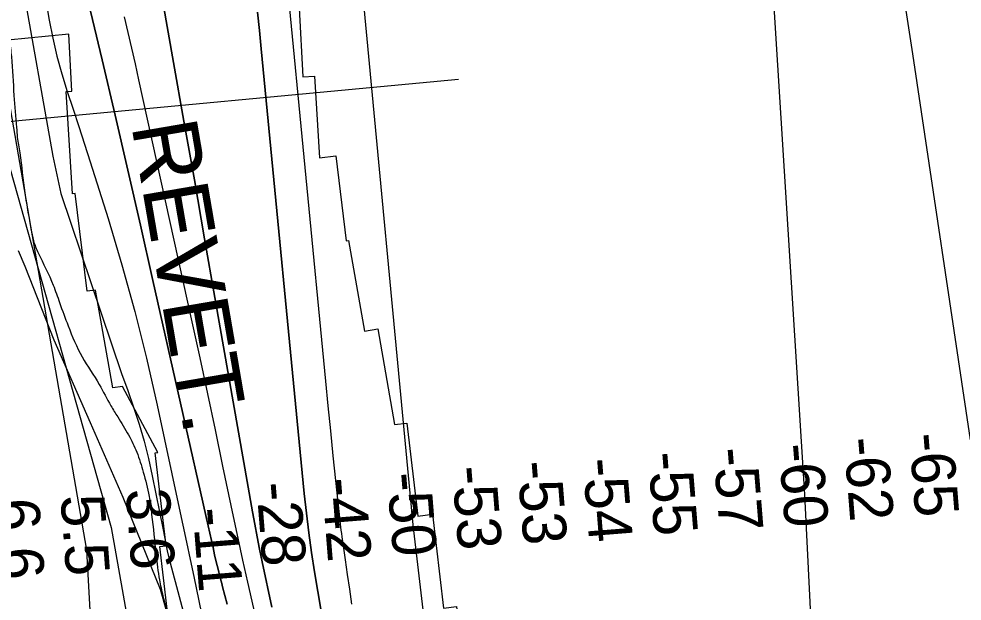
# Model space of a CAD drawing. Extents: x 3694830 to 3732949, y 415201 to 440970.
# Drawn here: x 3716134 to 3717574, y 424171 to 425061 of the extents above; entities that cross this region are included whole.
import ezdxf

# ---------------------------------------------------------------- set-up
doc = ezdxf.new("R2010")
doc.units = 0
for name, color, linetype in [('V-RIVR-EDGE', 7, 'Continuous'), ('V-RIVR-RANG', 7, 'Continuous'), ('V-RRAP-FSHR', 7, 'Continuous'), ('V-RRAP-RVMT', 7, 'Continuous'), ('V-RRAP-RVMT-IDEN', 7, 'Continuous'), ('V-SITE-VEGE', 7, 'Continuous'), ('V-TOPO-DPTH', 7, 'Continuous'), ('V-TOPO-MAJR', 7, 'Continuous'), ('V-TOPO-MINR', 7, 'Continuous'), ('V-TOPO-WATR', 7, 'Continuous')]:
    doc.layers.add(name, color=color, linetype=linetype)

msp = doc.modelspace()

# ---------------------------------------------------------------- linework, layer by layer
at = {"layer": 'V-RIVR-EDGE'}
for points in [[(3716285.2, 433216.7), (3716310.4, 433178.2), (3716330.2, 433149.7), (3716351.4, 433122.5), (3716380.7, 433076.8), (3716399.1, 433050.5), (3716447.8, 432976.2), (3716475.3, 432930.5), (3716501.8, 432891.1), (3716527.5, 432851.2), (3716586, 432749.3), (3716608.1, 432711.8), (3716608.1, 432707.7), (3716608.1, 432700.4), (3716613, 432690.9), (3716627.4, 432664.2), (3716633.3, 432651.6), (3716643.2, 432639.3), (3716675.2, 432589.5), (3716706.2, 432538.3), (3716726.9, 432498), (3716741.3, 432463.6), (3716748.5, 432442.8), (3716788.6, 432378.5), (3716817.4, 432339.6), (3716842.2, 432297.4), (3716889.5, 432209.6), (3716920.5, 432144.4), (3716938, 432109.6), (3716956.5, 432075.2), (3716988.9, 432022.6), (3717009.2, 431986.9), (3717026.3, 431960.1), (3717062.3, 431897.6), (3717093.4, 431840.1), (3717112.3, 431799.9), (3717149.1, 431711.1), (3717176.5, 431644.6), (3717201.2, 431580.8), (3717210.7, 431556.4), (3717248.5, 431478.9), (3717267.8, 431435.5), (3717289.4, 431392.9), (3717306.5, 431346.8), (3717328.1, 431301), (3717339.3, 431276.6), (3717352.3, 431244), (3717362.7, 431226.4), (3717376.2, 431205.5), (3717389.3, 431178.4), (3717401.4, 431141.7), (3717407.2, 431113.2), (3717409.9, 431101.9), (3717419.7, 431075.6), (3717452.5, 430968.9), (3717469.1, 430916.8), (3717483.4, 430865.2), (3717505.5, 430810), (3717526.6, 430753.4), (3717540.5, 430715.4), (3717579.1, 430593.2), (3717599.3, 430526.3), (3717616.3, 430474.7), (3717628.9, 430437.1), (3717638.7, 430405), (3717647.7, 430364.3), (3717653.5, 430331.7), (3717658.4, 430314.5), (3717667.9, 430290.1), (3717679.5, 430260.7), (3717690.3, 430242.1), (3717695.7, 430221.3), (3717698.4, 430200), (3717697.9, 430172), (3717701.4, 430153), (3717705.9, 430140.8), (3717716.3, 430119.9), (3717728, 430100.5), (3717735.6, 430076.5), (3717737.8, 430059.3), (3717749, 430029.9), (3717760.8, 430011.8), (3717771.6, 429990), (3717776.5, 429968.3), (3717783.2, 429941.6), (3717791.7, 429917.6), (3717803.4, 429898.6), (3717812.4, 429876.5), (3717819.2, 429857.4), (3717834.9, 429816.7), (3717846.5, 429770.1), (3717854.1, 429734.8), (3717863.5, 429706.3), (3717878.8, 429667.4), (3717891.4, 429622.6), (3717903.5, 429586.4), (3717917.8, 429530.3), (3717931.7, 429476.4), (3717959.5, 429363.8), (3717976.5, 429307.2), (3717987.2, 429262.4), (3718014.1, 429153.9), (3718027.5, 429090.1), (3718040.5, 429028.1), (3718052.5, 428962.5), (3718057.8, 428920), (3718056.9, 428903.3), (3718056.9, 428887.9), (3718057.7, 428868.4), (3718061.3, 428850.8), (3718065.8, 428833.6), (3718082.4, 428779.3), (3718091.3, 428748.1), (3718100.3, 428711), (3718111.4, 428657.1), (3718116.4, 428631.8), (3718128.3, 428526), (3718136.8, 428473.1), (3718141.7, 428440), (3718152.3, 428360.9), (3718163.9, 428291.2), (3718171, 428256.4), (3718178.2, 428236.5), (3718193.9, 428178.6), (3718199.7, 428157.3), (3718197.9, 428150.1), (3718196.5, 428133.3), (3718197.4, 428121.1), (3718204.1, 428098), (3718215.4, 428075.4), (3718228, 428049.6), (3718240.1, 428011.6), (3718242.7, 427978.6), (3718251.1, 427901.2), (3718254.2, 427852.9), (3718257.7, 427822.1), (3718271.5, 427736.2), (3718281.7, 427671.9), (3718287.9, 427606.3), (3718295.9, 427551.6), (3718303.9, 427477.4), (3718310.1, 427447.1), (3718323.1, 427407.8), (3718345.1, 427350.3), (3718351.4, 427321.8), (3718363.5, 427267.5), (3718378.3, 427217.3), (3718398, 427141.2), (3718402.9, 427105.5), (3718405.9, 427056.7), (3718404.9, 426993.4), (3718419.6, 426915.1), (3718427.1, 426857.7), (3718428.8, 426789.8), (3718439.5, 426753.2), (3718453.9, 426709.8), (3718458.3, 426677.2), (3718461.8, 426625.2), (3718465.3, 426583.6), (3718482.7, 426479.5), (3718492.5, 426423.9), (3718501, 426378.2), (3718502.7, 426350.2), (3718512.9, 426256.1), (3718518.2, 426213.1), (3718524, 426182.8), (3718533.4, 426148.9), (3718540.9, 426069.3), (3718548.9, 426010.9), (3718557.8, 425944.4), (3718573.4, 425858.9), (3718584.5, 425787.5), (3718587.6, 425745.4), (3718587.6, 425726), (3718607.5, 425567.2), (3718614.6, 425488.1), (3718638.2, 425368.6), (3718641.3, 425318.4), (3718641.1, 425249.7), (3718640.1, 425214), (3718649.8, 425130.8), (3718658.7, 425069.3), (3718661.8, 425037.2), (3718660.4, 425016.4), (3718675, 424864.4), (3718675.7, 424812.8), (3718692.6, 424694.8), (3718696.1, 424618.8), (3718696.4, 424575.9), (3718706.1, 424484.5), (3718711.9, 424431.6), (3718715.4, 424403.1), (3718735.9, 424289.1), (3718746.6, 424215.4), (3718759.9, 424108.6), (3718772.4, 424027.2), (3718777.7, 423998.3), (3718795.9, 423858), (3718805.7, 423804.2), (3718812.4, 423776.6), (3718829, 423707.4), (3718835.7, 423662.6), (3718835.1, 423612), (3718835, 423576.7), (3718839.3, 423505.3), (3718842.4, 423460), (3718850.4, 423412.5), (3718863.4, 423357.8), (3718870.6, 423326.6), (3718873.6, 423260.5), (3718878.9, 423209), (3718893.6, 423148.4), (3718899, 423126.2), (3718912.4, 423080), (3718927.2, 423022.6), (3718930.8, 422992.7), (3718937.4, 422950.2), (3718945.9, 422900.5), (3718952.6, 422870.6), (3718968.7, 422795.9), (3718969.6, 422769.7), (3718968.1, 422738.5), (3718972.1, 422707.8), (3718981, 422661.2), (3718990.8, 422602.8), (3719006.9, 422506.5), (3719010.8, 422446.3), (3719014.4, 422425.1), (3719022.4, 422393.4), (3719033.2, 422359), (3719050.3, 422307.9), (3719062.8, 422249.1), (3719077.1, 422190.2), (3719087.8, 422149.1)], [(3715510.2, 429495), (3715519.4, 429459.4), (3715532.6, 429419.7), (3715534.2, 429406), (3715534.6, 429397.9), (3715533.8, 429394.7), (3715530.1, 429389.8), (3715520.8, 429385.4), (3715520.4, 429383.8), (3715529.2, 429357.1), (3715587, 429194.8), (3715589.1, 429189.1), (3715589.8, 429179.8), (3715594.7, 429167.3), (3715599.5, 429156.7), (3715608.4, 429150.6), (3715608.4, 429143.8), (3715610.7, 429128.4), (3715615.6, 429112.2), (3715631.6, 429074.6), (3715650.1, 429029.2), (3715664.6, 428990.4), (3715673.8, 428948.3), (3715681.8, 428932.1), (3715694.7, 428908.6), (3715704.7, 428877), (3715710.7, 428847.5), (3715716.7, 428803.4), (3715725.1, 428773.5), (3715730.3, 428739.1), (3715736.6, 428685.3), (3715740.6, 428651.7), (3715742.6, 428635.1), (3715750.2, 428602), (3715756.2, 428579.3), (3715763.8, 428568), (3715770.3, 428560.7), (3715775.9, 428548.5), (3715779.5, 428526.3), (3715782.3, 428514.1), (3715787.1, 428503.6), (3715794.8, 428492.7), (3715802.4, 428486.6), (3715812.9, 428475.2), (3715818.2, 428463.1), (3715822.6, 428444.1), (3715822.9, 428427.1), (3715822.1, 428409.3), (3715816.4, 428393.5), (3715813.9, 428385.5), (3715810.2, 428364.9), (3715808.6, 428348.3), (3715810.1, 428326), (3715814.1, 428296.1), (3715814.9, 428282.4), (3715814.8, 428265.4), (3715814, 428246.4), (3715819.2, 428212), (3715825.5, 428176.8), (3715828.3, 428148.5), (3715834.3, 428123.4), (3715842.4, 428110), (3715849.6, 428100.3), (3715854, 428086.1), (3715854.8, 428064.7), (3715853.5, 428030.7), (3715846.1, 427990.7), (3715841.2, 427968.1), (3715841.2, 427956.4), (3715841.1, 427943.8), (3715851.6, 427910.2), (3715867.2, 427862.5), (3715873.6, 427835.8), (3715876, 427815.6), (3715876, 427799.4), (3715870.3, 427782), (3715868.6, 427769.5), (3715868.6, 427757.3), (3715873.7, 427723), (3715882.1, 427684.5), (3715885.3, 427654.6), (3715884, 427624.3), (3715879.5, 427578.6), (3715878.1, 427541.4), (3715878.8, 427496.5), (3715875.5, 427454.1), (3715874.6, 427412), (3715872.9, 427377.6), (3715869.6, 427336.4), (3715866.3, 427310.1), (3715865.8, 427291.5), (3715867.4, 427264), (3715873.3, 427234.5), (3715883.8, 427200.5), (3715895, 427166.5), (3715899.8, 427143.8), (3715900.2, 427120.8), (3715892.8, 427089.3), (3715886.7, 427071.1), (3715883.4, 427055.7), (3715883.4, 427037.9), (3715885.4, 427020.9), (3715899.8, 426986.1), (3715910.3, 426959), (3715917.1, 426933.5), (3715925.1, 426900.3), (3715927.9, 426873.7), (3715928.2, 426853), (3715928.1, 426806.5), (3715927.6, 426760.8), (3715929.5, 426734.1), (3715927, 426703.4), (3715921.7, 426671.5), (3715916.8, 426641.6), (3715917.1, 426618.5), (3715918.7, 426593.4), (3715921.4, 426562.3), (3715922.2, 426531.6), (3715931.7, 426461.6), (3715934, 426424.8), (3715934.8, 426396.5), (3715937.5, 426364.9), (3715941.4, 426303.9), (3715943.7, 426258.2), (3715946.1, 426223), (3715949.6, 426185.4), (3715954.7, 426102.9), (3715958.6, 426073.7), (3715967.4, 426016.7), (3715974.5, 425960.5), (3715974.9, 425934.2), (3715982.4, 425875.1), (3715988, 425832.7), (3715990.7, 425805.2), (3715996.3, 425788.6), (3716003.6, 425763.9), (3716005.5, 425745.3), (3716009.8, 425685.8), (3716015, 425646.2), (3716020.1, 425601.7), (3716024.1, 425552.7), (3716029.2, 425516.3), (3716032.8, 425488.4), (3716038.8, 425450.8), (3716039.9, 425423.3), (3716046.7, 425372.7), (3716051.1, 425349.3), (3716057.4, 425317.7), (3716059.8, 425289), (3716060.2, 425266.8), (3716063.7, 425234), (3716070.9, 425189.5), (3716078.1, 425159.6), (3716092.1, 425118.3), (3716107.4, 425074.2), (3716115, 425041.8), (3716120.6, 425016.3), (3716122.2, 425003), (3716126.1, 424943.9), (3716130, 424894.6), (3716131.2, 424880), (3716134.8, 424856.1), (3716142.7, 424795.1), (3716147.5, 424765.1), (3716151.9, 424739.6), (3716155.9, 424721.4), (3716163.1, 424703.2), (3716186, 424653.8), (3716195.7, 424627.1), (3716208.9, 424591.5), (3716230.2, 424544.1), (3716256.4, 424502), (3716274.1, 424469.2), (3716284.6, 424452.2), (3716301.1, 424424.7), (3716313.6, 424398.4), (3716323.6, 424368), (3716332.4, 424330.8), (3716336.4, 424302.9), (3716343.1, 424241.8), (3716348.3, 424203), (3716353.5, 424178.7), (3716357.5, 424163.3), (3716373.9, 424099.4), (3716379.4, 424058.5), (3716381.8, 424039.9), (3716383.8, 424027.8), (3716388.2, 424014.4), (3716400.6, 423964.7), (3716419.1, 423899.1), (3716425.5, 423869.6), (3716436.7, 423820.2), (3716441.9, 423786.6), (3716440.6, 423761.2), (3716435.3, 423741.4), (3716429.2, 423726.4), (3716425.1, 423722.8), (3716421.5, 423722.4), (3716417.8, 423723.6), (3716415.4, 423726), (3716420.3, 423737.8), (3716418.7, 423748.3), (3716417.1, 423757.2), (3716413.1, 423763.7), (3716404.2, 423765.7), (3716397.3, 423768.1), (3716386.4, 423771.4), (3716380, 423773.4), (3716373.1, 423775.1), (3716361.8, 423776.7), (3716353.7, 423774.7), (3716341.5, 423766.3), (3716329.3, 423744.9), (3716320.4, 423731.1), (3716311.8, 423697.2), (3716308.9, 423668.9), (3716306.4, 423653.3)]]:
    msp.add_spline(points, degree=3, dxfattribs=at)
at = {"layer": 'V-RIVR-RANG'}
msp.add_line((3715988.8, 424892), (3716805.2, 424968.9), dxfattribs=at)
at = {"layer": 'V-RRAP-FSHR'}
msp.add_lwpolyline([(3714934.3, 430879.4), (3715310.8, 430066.4), (3715565.7, 429152.3), (3715743.6, 427937.5), (3715907.8, 426518.2), (3715968.2, 425803.5), (3716063.3, 425015.1), (3716110.2, 424867.2), (3716274.4, 424283), (3716360.4, 423797.4)], dxfattribs=at)
at = {"layer": 'V-RRAP-RVMT'}
for points in [[(3716210.1, 425037.4), (3716085.4, 425025.2), (3716068.9, 425174.8), (3716062.3, 425174.1), (3716046, 425322.4), (3716043.2, 425322.1), (3716026, 425478.9), (3716030.6, 425479.4)], [(3716561.7, 425077.4), (3716567.1, 424972.4), (3716585, 424973.5), (3716592.9, 424848.5), (3716617.6, 424851.6), (3716633.7, 424721.3), (3716636.9, 424721.9), (3716661.4, 424583.4), (3716682, 424586.8), (3716707.2, 424440.8), (3716726.1, 424442.9), (3716743, 424300.8)], [(3716348.8, 424254.1), (3716358.4, 424255.3), (3716341.6, 424397.4), (3716345.6, 424397.9), (3716291.9, 424499), (3716277.1, 424496.5), (3716250.4, 424646.1), (3716238.1, 424644.4), (3716219.6, 424793.8), (3716215.6, 424793.5), (3716205.8, 424949.8), (3716214.5, 424950.3), (3716210.1, 425037.4)], [(3716743, 424300.8), (3716765.2, 424303.5), (3716782.3, 424160.1), (3716802.3, 424162.4), (3716818.1, 424028.5), (3716838.1, 424031.6), (3716862.1, 423875.5), (3716399.9, 423804.4), (3716375.9, 423960.4), (3716378, 423960.8), (3716360.3, 424110.1), (3716365.7, 424110.7), (3716348.8, 424254.1)]]:
    msp.add_lwpolyline(points, dxfattribs=at)
at = {"layer": 'V-SITE-VEGE'}
msp.add_lwpolyline([(3716132.7, 424706.9), (3716142.5, 424682.8), (3716187.2, 424570.2), (3716242.5, 424443.6), (3716292.5, 424329.5), (3716349.2, 424189), (3716359, 424154.8)], dxfattribs=at)
at = {"layer": 'V-TOPO-DPTH'}
for points in [[(3716345.3, 425133.6), (3716369.9, 424994.2), (3716385.8, 424904.4), (3716401.6, 424814.6), (3716417.3, 424724.8), (3716433.1, 424635.1), (3716490.4, 424307.3), (3716493.8, 424288.1), (3716497.4, 424269), (3716501.2, 424249.9), (3716505.1, 424230.8), (3716519.9, 424161.3)], [(3716519.9, 424161.3), (3716505.1, 424230.8), (3716501.2, 424249.9), (3716497.4, 424269), (3716493.8, 424288.1), (3716490.4, 424307.3), (3716433.1, 424635.1), (3716417.3, 424724.8), (3716401.6, 424814.6), (3716385.8, 424904.4), (3716369.9, 424994.2), (3716345.3, 425133.6)], [(3716541.8, 425129.1), (3716601.9, 424507.1), (3716605.7, 424469.1), (3716609.5, 424431), (3716613.4, 424393), (3716617.4, 424354.9), (3716624.5, 424288.9), (3716625, 424283.9), (3716625.6, 424278.9), (3716626.3, 424273.9), (3716627, 424268.9), (3716632, 424233.8), (3716635.2, 424211.3), (3716638.4, 424188.7), (3716641.7, 424166.2)], [(3716541.8, 425129.1), (3716601.9, 424507.1), (3716605.7, 424469.1), (3716609.5, 424431), (3716613.4, 424393), (3716617.4, 424354.9), (3716624.5, 424288.9), (3716625, 424283.9), (3716625.6, 424278.9), (3716626.3, 424273.9), (3716627, 424268.9), (3716632, 424233.8), (3716635.2, 424211.3), (3716638.4, 424188.7), (3716641.7, 424166.2)], [(3716139.1, 425112.3), (3716185.7, 424850.7), (3716197.6, 424793.8), (3716290.5, 424518.6), (3716299.8, 424492.9), (3716308.8, 424467.2), (3716317.1, 424441.2), (3716324.8, 424415.1), (3716331.4, 424388.7), (3716337.3, 424362.1), (3716354, 424279.6), (3716356.1, 424268.9), (3716358.2, 424258.1), (3716360.3, 424247.4), (3716362.4, 424236.7), (3716548.3, 423540.7)], [(3716451.7, 424166.1), (3716448.2, 424179.4), (3716444.7, 424192.7), (3716443.4, 424197.6), (3716440.5, 424208.5), (3716437.8, 424219.5), (3716435.2, 424230.5), (3716432.6, 424241.5), (3716430.2, 424252.5), (3716427.7, 424263.5), (3716425.2, 424274.6), (3716422.8, 424285.6), (3716338.4, 424661), (3716319.3, 424745.3), (3716300, 424829.6), (3716280.5, 424913.8), (3716260.7, 424998), (3716234.4, 425109.5)], [(3716451.7, 424166.1), (3716448.2, 424179.4), (3716444.7, 424192.7), (3716443.4, 424197.6), (3716440.5, 424208.5), (3716437.8, 424219.5), (3716435.2, 424230.5), (3716432.6, 424241.5), (3716430.2, 424252.5), (3716427.7, 424263.5), (3716425.2, 424274.6), (3716422.8, 424285.6), (3716338.4, 424661), (3716319.3, 424745.3), (3716300, 424829.6), (3716280.5, 424913.8), (3716260.7, 424998), (3716234.4, 425109.5)], [(3716498.3, 425071.1), (3716500.9, 425043), (3716503.6, 425015), (3716569.4, 424335.2), (3716572.7, 424305.1), (3716576.3, 424275.1), (3716580.7, 424245.2), (3716585.4, 424215.3), (3716619.4, 424014.4), (3716634.2, 423926.5), (3716648.9, 423838.6), (3716663.4, 423750.7), (3716677.8, 423662.8), (3716697.8, 423539.9), (3716702.2, 423513.4), (3716706.6, 423487), (3716711.3, 423460.5), (3716716, 423434.1), (3716936.1, 422685.3)], [(3716936.1, 422685.3), (3716716, 423434.1), (3716711.3, 423460.5), (3716706.6, 423487), (3716702.2, 423513.4), (3716697.8, 423539.9), (3716677.8, 423662.8), (3716663.4, 423750.7), (3716648.9, 423838.6), (3716634.2, 423926.5), (3716619.4, 424014.4), (3716585.4, 424215.3), (3716580.7, 424245.2), (3716576.3, 424275.1), (3716572.7, 424305.1), (3716569.4, 424335.2), (3716503.6, 425015), (3716500.9, 425043), (3716498.3, 425071.1)]]:
    msp.add_lwpolyline(points, dxfattribs=at)
at = {"layer": 'V-TOPO-MAJR'}
msp.add_lwpolyline([(3716560.7, 426173.2), (3716581.9, 425959.3), (3716593.2, 425843.5), (3716604, 425727.7), (3716614.4, 425611.8), (3716624.4, 425495.9), (3716647.3, 425222.3), (3716648.5, 425208), (3716649.8, 425193.7), (3716651.1, 425179.4), (3716652.4, 425165.2), (3716735.3, 424287.4), (3716825.4, 423521.2), (3716827.8, 423506), (3716830.8, 423490.9), (3716834.9, 423476), (3716839.7, 423461.4), (3716853, 423424.6), (3716854.7, 423420.6), (3716989.5, 422683.9)], dxfattribs=at)
at = {"layer": 'V-TOPO-MINR'}
for points in [[(3715985.9, 426095.6), (3716079.5, 425157.2), (3716236.8, 424248.7), (3716278.8, 423494.1), (3716279.2, 423484.3), (3716279.3, 423474.5), (3716279.2, 423464.7), (3716278.9, 423455), (3716272.7, 423329)], [(3717316.9, 426072.6), (3717334.3, 425977.5), (3717351.5, 425882.3), (3717368.2, 425787), (3717384.6, 425691.7), (3717446.9, 425324.8), (3717453.6, 425285.2), (3717460.3, 425245.6), (3717466.9, 425206), (3717473.5, 425166.3), (3717480, 425126.7), (3717486.4, 425087), (3717492.5, 425047.3), (3717498.6, 425007.6), (3717586.9, 424417.1)], [(3717045.2, 426008.2), (3717056.9, 425976.8), (3717067.7, 425945), (3717077.6, 425912.8), (3717087.2, 425880.6), (3717096.4, 425848.2), (3717105.3, 425815.8), (3717125.4, 425741), (3717144.6, 425671.2), (3717164.4, 425601.6), (3717184.9, 425532.2), (3717206, 425463), (3717277.1, 425233.9), (3717333.5, 424333.8), (3717373.7, 423520.8), (3717374, 423513.6), (3717374.2, 423506.3), (3717374.4, 423499), (3717374.5, 423491.7), (3717375.9, 423342.2)], [(3716165.1, 425145.6), (3716179.9, 425058.9), (3716185.3, 425031.2), (3716191.6, 425003.8), (3716199.1, 424976.6), (3716207.5, 424949.8), (3716216.5, 424923), (3716225.3, 424896.2), (3716234, 424869.3), (3716242.5, 424842.4), (3716269.8, 424755.4), (3716290.9, 424684.7), (3716310.7, 424613.6), (3716328.5, 424542), (3716345, 424470.1), (3716378.6, 424312.9), (3716384.2, 424286.8), (3716389.7, 424260.6), (3716395.2, 424234.4), (3716400.6, 424208.2), (3716423.6, 424096.8)], [(3716345.3, 425133.6), (3716369.9, 424994.2), (3716385.8, 424904.4), (3716401.6, 424814.6), (3716417.3, 424724.8), (3716433.1, 424635.1), (3716490.4, 424307.3), (3716493.8, 424288.1), (3716497.4, 424269), (3716501.2, 424249.9), (3716505.1, 424230.8), (3716519.9, 424161.3)], [(3716541.8, 425129.1), (3716601.9, 424507.1), (3716605.7, 424469.1), (3716609.5, 424431), (3716613.4, 424393), (3716617.4, 424354.9), (3716624.5, 424288.9), (3716625, 424283.9), (3716625.6, 424278.9), (3716626.3, 424273.9), (3716627, 424268.9), (3716632, 424233.8), (3716635.2, 424211.3), (3716638.4, 424188.7), (3716641.7, 424166.2)], [(3716234.4, 425109.5), (3716260.7, 424998), (3716280.5, 424913.8), (3716300, 424829.6), (3716319.3, 424745.3), (3716338.4, 424661), (3716422.8, 424285.6), (3716425.2, 424274.6), (3716427.7, 424263.5), (3716430.2, 424252.5), (3716432.6, 424241.5), (3716435.2, 424230.5), (3716437.8, 424219.5), (3716440.5, 424208.5), (3716443.4, 424197.6), (3716444.7, 424192.7), (3716448.2, 424179.4), (3716451.7, 424166.1)], [(3716498.3, 425071.1), (3716500.9, 425043), (3716503.6, 425015), (3716569.4, 424335.2), (3716572.7, 424305.1), (3716576.3, 424275.1), (3716580.7, 424245.2), (3716585.4, 424215.3), (3716619.4, 424014.4), (3716634.2, 423926.5), (3716648.9, 423838.6), (3716663.4, 423750.7), (3716677.8, 423662.8), (3716697.8, 423539.9), (3716702.2, 423513.4), (3716706.6, 423487), (3716711.3, 423460.5), (3716716, 423434.1), (3716936.1, 422685.3)], [(3716294.3, 425064), (3716300, 425040), (3716305.6, 425016), (3716311.1, 424991.9), (3716316.4, 424967.8), (3716397.9, 424597.7), (3716409.9, 424542.6), (3716421.8, 424487.5), (3716433.4, 424432.3), (3716444.8, 424377.1), (3716453.7, 424333.8), (3716460.7, 424300.2), (3716467.9, 424266.7), (3716475.2, 424233.2), (3716482.7, 424199.7), (3716507.2, 424091.9)]]:
    msp.add_lwpolyline(points, dxfattribs=at)
at = {"layer": 'V-TOPO-WATR'}
msp.add_lwpolyline([(3716139.1, 425112.3), (3716185.7, 424850.7), (3716197.6, 424793.8), (3716290.5, 424518.6), (3716299.8, 424492.9), (3716308.8, 424467.2), (3716317.1, 424441.2), (3716324.8, 424415.1), (3716331.4, 424388.7), (3716337.3, 424362.1), (3716354, 424279.6), (3716356.1, 424268.9), (3716358.2, 424258.1), (3716360.3, 424247.4), (3716362.4, 424236.7), (3716548.3, 423540.7)], dxfattribs=at)

# ---------------------------------------------------------------- texts
at = {"layer": 'V-RIVR-RANG'}
for s, rotation, p in [('-65', 274.5755, (3717493.1, 424426.2)), ('-60', 274.5755, (3717293.8, 424410)), ('-62', 274.5755, (3717393.4, 424419.6)), ('-55', 274.5755, (3717094.2, 424397.4)), ('-57', 274.5755, (3717194, 424403.8)), ('-53', 274.5755, (3716894.6, 424383.5)), ('-54', 274.5755, (3716994.6, 424387.8)), ('-53', 274.5755, (3716794.9, 424375.8)), ('-42', 274.5755, (3716595.8, 424357.7)), ('-50', 274.5755, (3716695.4, 424365.7)), ('3.6', 274.2883, (3716296.6, 424341)), ('-28', 274.5755, (3716496, 424351)), ('6.6', 274.2883, (3716097.2, 424325.6)), ('5.5', 274.2883, (3716197, 424331.5)), ('-11', 274.5755, (3716398.8, 424312))]:
    msp.add_text(s, height=67, rotation=rotation, dxfattribs=at).set_placement(p)
at = {"layer": 'V-RRAP-RVMT-IDEN'}
msp.add_text('REVET.', height=100, rotation=279.7425, dxfattribs=at).set_placement((3716305.3, 424898))

doc.saveas('drawing.dxf')
